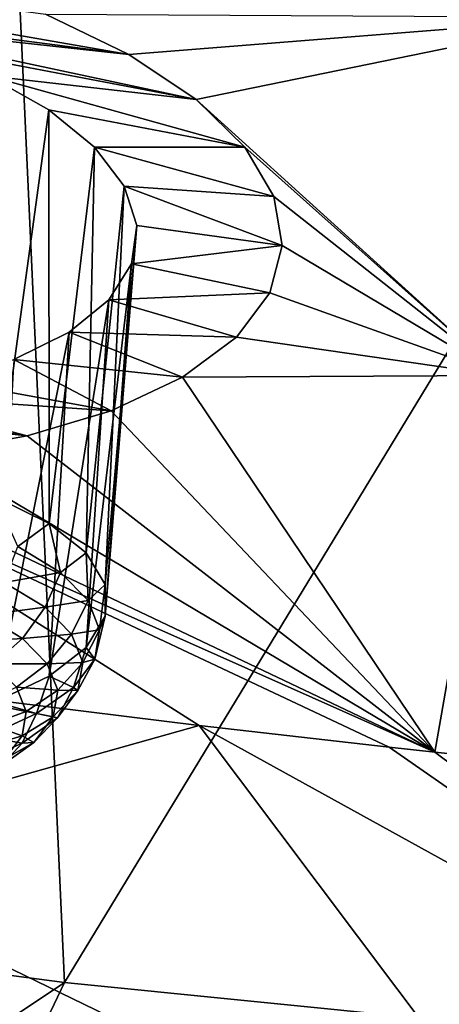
# Model space of a CAD drawing. Header units: metres. Extents: x -92 to 264, y -100 to 50.
# Tile 421 of 656: x 184.98 to 186.36, y -11.19 to -7.97. Entities that reach past the tile are written whole.
import ezdxf

# ---------------------------------------------------------------- set-up
doc = ezdxf.new("R2010")
doc.units = ezdxf.units.M
doc.layers.add('solid_21062050_01', color=7, linetype='CONTINUOUS')

msp = doc.modelspace()

# ---------------------------------------------------------------- linework, layer by layer
at = {"layer": 'solid_21062050_01'}
for points in [[(184.910965, -6.33884, 210.081375), (181.60141, -10.654218, 215.69223), (185.129807, -11.117613, 216.979355)], [(187.810028, -6.710617, 211.114014), (184.910965, -6.33884, 210.081375), (185.129807, -11.117613, 216.979355)], [(187.810028, -6.710617, 211.114014), (185.129807, -11.117613, 216.979355), (188.758606, -11.481317, 217.989578)], [(182.930954, -7.660201, 146.286835), (185.067902, -7.948387, 146.431839), (185.340652, -8.080653, 146.658432)], [(184.085236, -7.917565, 146.571915), (182.930954, -7.660201, 146.286835), (185.340652, -8.080653, 146.658432)], [(184.085236, -7.917565, 146.571915), (185.340652, -8.080653, 146.658432), (184.374207, -7.974904, 146.63176)], [(185.340652, -8.080653, 146.658432), (185.067902, -7.948387, 146.431839), (186.878784, -7.958624, 146.104279)], [(185.561111, -8.227754, 146.928329), (185.340652, -8.080653, 146.658432), (186.878784, -7.958624, 146.104279)], [(185.561111, -8.227754, 146.928329), (186.878784, -7.958624, 146.104279), (186.55899, -9.131042, 148.669083)], [(184.374207, -7.974904, 146.63176), (185.340652, -8.080653, 146.658432), (185.561111, -8.227754, 146.928329)], [(184.374207, -7.974904, 146.63176), (185.561111, -8.227754, 146.928329), (184.642868, -8.053567, 146.742325)], [(184.642868, -8.053567, 146.742325), (185.561111, -8.227754, 146.928329), (184.880692, -8.150525, 146.899261)], [(184.880692, -8.150525, 146.899261), (185.561111, -8.227754, 146.928329), (185.720749, -8.383809, 147.22995)], [(184.880692, -8.150525, 146.899261), (185.720749, -8.383809, 147.22995), (185.078369, -8.262001, 147.096161)], [(184.880692, -8.150525, 146.899261), (185.078369, -8.262001, 147.096161), (184.903687, -9.52962, 146.565643)], [(185.720749, -8.383809, 147.22995), (185.561111, -8.227754, 146.928329), (186.55899, -9.131042, 148.669083)], [(185.078369, -8.262001, 147.096161), (185.07962, -9.615576, 146.792053), (184.903687, -9.52962, 146.565643)], [(185.078369, -8.262001, 147.096161), (185.720749, -8.383809, 147.22995), (185.22847, -8.383765, 147.325073)], [(185.078369, -8.262001, 147.096161), (185.22847, -8.383765, 147.325073), (185.07962, -9.615576, 146.792053)], [(185.22847, -8.383765, 147.325073), (185.201355, -9.712044, 147.047943), (185.07962, -9.615576, 146.792053)], [(185.22847, -8.383765, 147.325073), (185.325653, -8.511346, 147.577087), (185.201355, -9.712044, 147.047943)], [(185.22847, -8.383765, 147.325073), (185.720749, -8.383809, 147.22995), (185.81604, -8.545072, 147.555313)], [(185.22847, -8.383765, 147.325073), (185.81604, -8.545072, 147.555313), (185.325653, -8.511346, 147.577087)], [(185.81604, -8.545072, 147.555313), (185.720749, -8.383809, 147.22995), (186.55899, -9.131042, 148.669083)], [(185.325653, -8.511346, 147.577087), (185.26358, -9.814809, 147.322113), (185.201355, -9.712044, 147.047943)], [(185.325653, -8.511346, 147.577087), (185.366592, -8.640207, 147.842819), (185.26358, -9.814809, 147.322113)], [(185.325653, -8.511346, 147.577087), (185.81604, -8.545072, 147.555313), (185.84343, -8.705349, 147.891296)], [(185.325653, -8.511346, 147.577087), (185.84343, -8.705349, 147.891296), (185.366592, -8.640207, 147.842819)], [(185.84343, -8.705349, 147.891296), (185.81604, -8.545072, 147.555313), (186.55899, -9.131042, 148.669083)], [(185.366592, -8.640207, 147.842819), (185.263565, -9.91938, 147.602585), (185.26358, -9.814809, 147.322113)], [(185.366592, -8.640207, 147.842819), (185.349762, -8.765881, 148.112762), (185.263565, -9.91938, 147.602585)], [(185.366592, -8.640207, 147.842819), (185.84343, -8.705349, 147.891296), (185.349762, -8.765881, 148.112762)], [(185.349762, -8.765881, 148.112762), (185.84343, -8.705349, 147.891296), (185.802475, -8.860464, 148.228699)], [(185.802475, -8.860464, 148.228699), (185.84343, -8.705349, 147.891296), (186.55899, -9.131042, 148.669083)], [(185.349762, -8.765881, 148.112762), (185.201309, -10.021186, 147.877106), (185.263565, -9.91938, 147.602585)], [(185.349762, -8.765881, 148.112762), (185.275284, -8.883962, 148.37735), (185.201309, -10.021186, 147.877106)], [(185.349762, -8.765881, 148.112762), (185.802475, -8.860464, 148.228699), (185.275284, -8.883962, 148.37735)], [(185.275284, -8.883962, 148.37735), (185.802475, -8.860464, 148.228699), (185.69342, -9.005325, 148.556473)], [(185.69342, -9.005325, 148.556473), (185.802475, -8.860464, 148.228699), (186.55899, -9.131042, 148.669083)], [(185.275284, -8.883962, 148.37735), (185.079559, -10.115778, 148.133667), (185.201309, -10.021186, 147.877106)], [(185.275284, -8.883962, 148.37735), (185.14502, -8.989934, 148.626678), (185.079559, -10.115778, 148.133667)], [(185.275284, -8.883962, 148.37735), (185.69342, -9.005325, 148.556473), (185.14502, -8.989934, 148.626678)], [(185.14502, -8.989934, 148.626678), (184.90361, -10.199021, 148.361084), (185.079559, -10.115778, 148.133667)], [(185.14502, -8.989934, 148.626678), (184.963959, -9.079031, 148.849869), (184.90361, -10.199021, 148.361084)], [(185.14502, -8.989934, 148.626678), (185.516495, -9.137093, 148.868652), (184.963959, -9.079031, 148.849869)], [(185.14502, -8.989934, 148.626678), (185.69342, -9.005325, 148.556473), (185.516495, -9.137093, 148.868652)], [(185.516495, -9.137093, 148.868652), (185.69342, -9.005325, 148.556473), (186.55899, -9.131042, 148.669083)], [(184.963959, -9.079031, 148.849869), (185.28244, -9.246907, 149.144775), (184.739441, -9.147459, 149.037796)], [(184.963959, -9.079031, 148.849869), (185.516495, -9.137093, 148.868652), (185.28244, -9.246907, 149.144775)], [(184.48201, -9.192209, 149.18248), (184.739441, -9.147459, 149.037796), (185.28244, -9.246907, 149.144775)], [(185.28244, -9.246907, 149.144775), (185.516495, -9.137093, 148.868652), (186.342682, -10.364391, 151.322556)], [(185.516495, -9.137093, 148.868652), (186.55899, -9.131042, 148.669083), (186.342682, -10.364391, 151.322556)], [(188.040192, -10.539365, 151.428711), (186.342682, -10.364391, 151.322556), (186.55899, -9.131042, 148.669083)], [(183.903717, -9.205766, 149.326401), (185.007431, -9.328671, 149.369415), (184.695114, -9.38511, 149.548172)], [(184.19989, -9.211969, 149.279938), (185.007431, -9.328671, 149.369415), (183.903717, -9.205766, 149.326401)], [(184.48201, -9.192209, 149.18248), (185.007431, -9.328671, 149.369415), (184.19989, -9.211969, 149.279938)], [(184.48201, -9.192209, 149.18248), (185.28244, -9.246907, 149.144775), (185.007431, -9.328671, 149.369415)], [(185.007431, -9.328671, 149.369415), (185.28244, -9.246907, 149.144775), (186.342682, -10.364391, 151.322556)], [(184.695114, -9.38511, 149.548172), (185.007431, -9.328671, 149.369415), (186.342682, -10.364391, 151.322556)], [(184.343384, -9.413549, 149.676407), (184.695114, -9.38511, 149.548172), (186.342682, -10.364391, 151.322556)], [(184.213837, -9.416329, 149.707733), (184.343384, -9.413549, 149.676407), (186.342682, -10.364391, 151.322556)], [(186.193787, -10.347816, 151.312408), (184.213837, -9.416329, 149.707733), (186.342682, -10.364391, 151.322556)], [(185.570755, -10.276213, 151.268311), (184.336258, -10.123536, 151.173111), (184.213837, -9.416329, 149.707733)], [(186.193787, -10.347816, 151.312408), (185.570755, -10.276213, 151.268311), (184.213837, -9.416329, 149.707733)], [(184.977478, -9.691355, 146.644775), (184.903687, -9.52962, 146.565643), (185.07962, -9.615576, 146.792053)], [(185.117004, -9.775602, 146.867462), (184.977478, -9.691355, 146.644775), (185.07962, -9.615576, 146.792053)], [(185.117004, -9.775602, 146.867462), (185.07962, -9.615576, 146.792053), (185.201355, -9.712044, 147.047943)], [(184.93251, -9.808928, 146.635086), (184.977478, -9.691355, 146.644775), (185.117004, -9.775602, 146.867462)], [(185.207413, -9.867383, 147.111511), (185.117004, -9.775602, 146.867462), (185.201355, -9.712044, 147.047943)], [(185.207413, -9.867383, 147.111511), (185.201355, -9.712044, 147.047943), (185.26358, -9.814809, 147.322113)], [(184.93251, -9.808928, 146.635086), (185.117004, -9.775602, 146.867462), (185.06665, -9.889918, 146.849167)], [(185.06665, -9.889918, 146.849167), (185.117004, -9.775602, 146.867462), (185.207413, -9.867383, 147.111511)], [(184.93251, -9.808928, 146.635086), (185.06665, -9.889918, 146.849167), (184.866013, -9.915662, 146.64624)], [(185.245209, -9.963171, 147.367538), (185.207413, -9.867383, 147.111511), (185.26358, -9.814809, 147.322113)], [(185.245209, -9.963171, 147.367538), (185.26358, -9.814809, 147.322113), (185.263565, -9.91938, 147.602585)], [(185.06665, -9.889918, 146.849167), (184.992096, -9.991792, 146.847473), (184.866013, -9.915662, 146.64624)], [(185.06665, -9.889918, 146.849167), (185.153549, -9.978151, 147.083771), (184.992096, -9.991792, 146.847473)], [(185.06665, -9.889918, 146.849167), (185.207413, -9.867383, 147.111511), (185.153549, -9.978151, 147.083771)], [(185.153549, -9.978151, 147.083771), (185.207413, -9.867383, 147.111511), (185.245209, -9.963171, 147.367538)], [(184.866013, -9.915662, 146.64624), (184.992096, -9.991792, 146.847473), (184.782196, -10.00475, 146.677536)], [(185.228943, -10.059283, 147.625717), (185.263565, -9.91938, 147.602585), (185.201309, -10.021186, 147.877106)], [(185.228943, -10.059283, 147.625717), (185.245209, -9.963171, 147.367538), (185.263565, -9.91938, 147.602585)], [(185.153549, -9.978151, 147.083771), (185.073776, -10.074728, 147.067993), (184.992096, -9.991792, 146.847473)], [(185.153549, -9.978151, 147.083771), (185.18988, -10.070235, 147.329895), (185.073776, -10.074728, 147.067993)], [(185.153549, -9.978151, 147.083771), (185.245209, -9.963171, 147.367538), (185.18988, -10.070235, 147.329895)], [(185.18988, -10.070235, 147.329895), (185.245209, -9.963171, 147.367538), (185.228943, -10.059283, 147.625717)], [(184.992096, -9.991792, 146.847473), (184.898087, -10.074724, 146.862503), (184.782196, -10.00475, 146.677536)], [(184.992096, -9.991792, 146.847473), (185.073776, -10.074728, 147.067993), (184.898087, -10.074724, 146.862503)], [(185.159256, -10.152028, 147.876099), (185.201309, -10.021186, 147.877106), (185.079559, -10.115778, 148.133667)], [(185.159256, -10.152028, 147.876099), (185.228943, -10.059283, 147.625717), (185.201309, -10.021186, 147.877106)], [(185.073776, -10.074728, 147.067993), (184.973175, -10.150956, 147.065201), (184.898087, -10.074724, 146.862503)], [(185.073776, -10.074728, 147.067993), (185.107925, -10.161285, 147.299347), (184.973175, -10.150956, 147.065201)], [(185.18988, -10.070235, 147.329895), (185.107925, -10.161285, 147.299347), (185.073776, -10.074728, 147.067993)], [(185.18988, -10.070235, 147.329895), (185.174255, -10.162632, 147.578094), (185.107925, -10.161285, 147.299347)], [(185.174255, -10.162632, 147.578094), (185.228943, -10.059283, 147.625717), (185.159256, -10.152028, 147.876099)], [(185.18988, -10.070235, 147.329895), (185.228943, -10.059283, 147.625717), (185.174255, -10.162632, 147.578094)], [(185.038818, -10.237841, 148.1091), (185.079559, -10.115778, 148.133667), (184.90361, -10.199021, 148.361084)], [(185.038818, -10.237841, 148.1091), (185.159256, -10.152028, 147.876099), (185.079559, -10.115778, 148.133667)], [(184.140717, -10.6787, 152.390625), (184.336258, -10.123536, 151.173111), (185.570755, -10.276213, 151.268311)], [(184.973175, -10.150956, 147.065201), (185.004562, -10.230515, 147.277847), (184.858154, -10.201974, 147.075546)], [(185.107925, -10.161285, 147.299347), (185.004562, -10.230515, 147.277847), (184.973175, -10.150956, 147.065201)], [(185.107925, -10.161285, 147.299347), (185.093246, -10.248137, 147.532654), (185.004562, -10.230515, 147.277847)], [(185.107254, -10.251791, 147.818802), (185.159256, -10.152028, 147.876099), (185.038818, -10.237841, 148.1091)], [(185.174255, -10.162632, 147.578094), (185.093246, -10.248137, 147.532654), (185.107925, -10.161285, 147.299347)], [(185.174255, -10.162632, 147.578094), (185.107254, -10.251791, 147.818802), (185.093246, -10.248137, 147.532654)], [(185.174255, -10.162632, 147.578094), (185.159256, -10.152028, 147.876099), (185.107254, -10.251791, 147.818802)], [(185.004562, -10.230515, 147.277847), (184.886383, -10.27351, 147.266754), (184.858154, -10.201974, 147.075546)], [(184.872253, -10.313423, 148.315735), (185.038818, -10.237841, 148.1091), (184.90361, -10.199021, 148.361084)], [(184.991486, -10.334286, 148.042786), (185.038818, -10.237841, 148.1091), (184.872253, -10.313423, 148.315735)], [(185.004562, -10.230515, 147.277847), (184.991058, -10.310344, 147.492279), (184.886383, -10.27351, 147.266754)], [(185.093246, -10.248137, 147.532654), (184.991058, -10.310344, 147.492279), (185.004562, -10.230515, 147.277847)], [(185.107254, -10.251791, 147.818802), (185.038818, -10.237841, 148.1091), (184.991486, -10.334286, 148.042786)], [(186.868576, -12.00302, 154.796494), (184.140717, -10.6787, 152.390625), (185.570755, -10.276213, 151.268311)], [(184.991058, -10.310344, 147.492279), (184.874237, -10.345289, 147.459564), (184.886383, -10.27351, 147.266754)], [(185.093246, -10.248137, 147.532654), (185.030273, -10.331944, 147.758911), (184.991058, -10.310344, 147.492279)], [(185.107254, -10.251791, 147.818802), (184.991486, -10.334286, 148.042786), (185.030273, -10.331944, 147.758911)], [(185.107254, -10.251791, 147.818802), (185.030273, -10.331944, 147.758911), (185.093246, -10.248137, 147.532654)], [(188.083908, -11.662078, 153.849487), (185.570755, -10.276213, 151.268311), (186.193787, -10.347816, 151.312408)], [(186.868576, -12.00302, 154.796494), (185.570755, -10.276213, 151.268311), (188.083908, -11.662078, 153.849487)], [(184.991058, -10.310344, 147.492279), (184.933182, -10.387376, 147.700241), (184.874237, -10.345289, 147.459564)], [(185.030273, -10.331944, 147.758911), (184.933182, -10.387376, 147.700241), (184.991058, -10.310344, 147.492279)], [(184.991486, -10.334286, 148.042786), (184.872253, -10.313423, 148.315735), (184.83136, -10.406946, 148.24144)], [(184.991486, -10.334286, 148.042786), (184.83136, -10.406946, 148.24144), (184.921432, -10.409487, 147.969452)], [(185.030273, -10.331944, 147.758911), (184.921432, -10.409487, 147.969452), (184.933182, -10.387376, 147.700241)], [(184.991486, -10.334286, 148.042786), (184.921432, -10.409487, 147.969452), (185.030273, -10.331944, 147.758911)], [(188.083908, -11.662078, 153.849487), (186.193787, -10.347816, 151.312408), (186.342682, -10.364391, 151.322556)], [(188.083908, -11.662078, 153.849487), (186.342682, -10.364391, 151.322556), (188.040192, -10.539365, 151.428711)], [(185.129807, -11.117613, 216.979355), (181.60141, -10.654218, 215.69223), (178.781418, -15.354294, 221.25032)], [(185.73793, -12.375896, 155.832199), (182.806168, -11.126888, 153.635513), (184.140717, -10.6787, 152.390625)], [(185.73793, -12.375896, 155.832199), (184.140717, -10.6787, 152.390625), (186.868576, -12.00302, 154.796494)], [(185.129807, -11.117613, 216.979355), (178.781418, -15.354294, 221.25032), (182.852875, -15.885271, 222.725174)], [(184.699249, -12.778301, 156.949921), (182.806168, -11.126888, 153.635513), (185.73793, -12.375896, 155.832199)], [(188.758606, -11.481317, 217.989578), (185.129807, -11.117613, 216.979355), (182.852875, -15.885271, 222.725174)]]:
    msp.add_3dface(points, dxfattribs=at)

doc.saveas('drawing.dxf')
